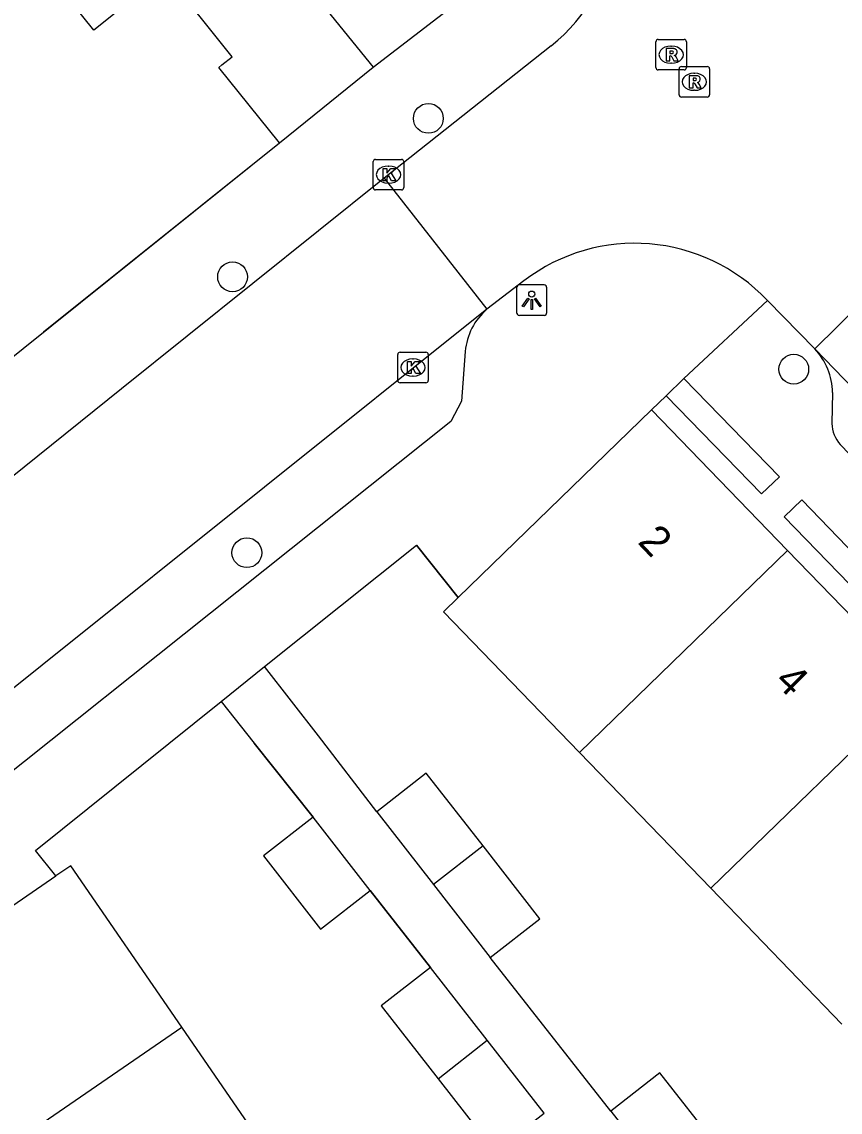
# Model space of a CAD drawing. Extents: x 157466 to 158888, y 383063 to 384677.
# Drawn here: x 158234.55 to 158261.42, y 383974.17 to 384009.96 of the extents above; entities that cross this region are included whole.
import ezdxf

# ---------------------------------------------------------------- set-up
doc = ezdxf.new("R2010")
doc.units = 0
for name, color, linetype in [('IMGEO_Boom', 7, 'Continuous'), ('IMGEO_Hek', 7, 'Continuous'), ('IMGEO_Kolk', 7, 'Continuous'), ('IMGEO_Lichtpunt', 7, 'Continuous'), ('IMGEO_Muur', 7, 'Continuous'), ('IMGEO_Pand', 7, 'Continuous'), ('IMGEO_Pand_nummerreeks', 7, 'Continuous'), ('IMGEO_Rijbaan_lokaal_open', 7, 'Continuous'), ('IMGEO_Rioolput', 7, 'Continuous'), ('IMGEO_Voetpad_open', 7, 'Continuous')]:
    doc.layers.add(name, color=color, linetype=linetype)

msp = doc.modelspace()

# ---------------------------------------------------------------- linework, layer by layer
at = {"layer": 'IMGEO_Boom'}
for centre in [(158247.896, 384006.787), (158241.469, 384001.588), (158259.892, 383998.555), (158241.939, 383992.534)]:
    msp.add_circle(centre, 0.489, dxfattribs=at)
at = {"layer": 'IMGEO_Hek'}
for points in [[(158248.876, 383991.069), (158247.503, 383992.785)], [(158241.092, 383987.655), (158242.517, 383988.796)], [(158246.203, 383984.034), (158244.287, 383986.521)], [(158244.112, 383983.853), (158242.177, 383986.285)], [(158235.669, 383981.927), (158234.997, 383982.764)], [(158247.968, 383978.921), (158245.987, 383981.447)], [(158253.884, 383974.203), (158249.93, 383979.251)]]:
    msp.add_lwpolyline(points, dxfattribs=at)
at = {"layer": 'IMGEO_Kolk'}
for p, q in [((158246.088, 384004.515), (158246.088, 384005.367)), ((158246.163, 384005.441), (158247.015, 384005.441)), ((158247.089, 384005.367), (158247.089, 384004.515)), ((158246.576, 384005.221), (158246.601, 384005.221)), ((158246.599, 384004.661), (158246.574, 384004.661)), ((158247.015, 384004.441), (158246.163, 384004.441)), ((158246.891, 383998.186), (158246.891, 383999.038)), ((158246.966, 383999.112), (158247.818, 383999.112)), ((158247.892, 383999.038), (158247.892, 383998.186)), ((158247.379, 383998.892), (158247.404, 383998.892)), ((158247.402, 383998.332), (158247.377, 383998.332)), ((158247.818, 383998.112), (158246.966, 383998.112))]:
    msp.add_line(p, q, dxfattribs=at)
for points in [[(158246.088, 384004.515), (158246.088, 384005.367)], [(158246.163, 384005.441), (158247.015, 384005.441)], [(158247.089, 384005.367), (158247.089, 384004.515)], [(158246.409, 384005.141), (158246.532, 384005.141), (158246.532, 384004.99), (158246.662, 384005.141), (158246.826, 384005.141), (158246.68, 384004.99), (158246.833, 384004.741), (158246.681, 384004.741), (158246.596, 384004.905), (158246.532, 384004.838), (158246.532, 384004.741), (158246.409, 384004.741), (158246.409, 384005.141)], [(158247.015, 384004.441), (158246.163, 384004.441)], [(158246.891, 383998.186), (158246.891, 383999.038)], [(158246.966, 383999.112), (158247.818, 383999.112)], [(158247.892, 383999.038), (158247.892, 383998.186)], [(158247.212, 383998.812), (158247.335, 383998.812), (158247.335, 383998.661), (158247.465, 383998.812), (158247.629, 383998.812), (158247.483, 383998.661), (158247.636, 383998.412), (158247.484, 383998.412), (158247.399, 383998.576), (158247.335, 383998.509), (158247.335, 383998.412), (158247.212, 383998.412), (158247.212, 383998.812)], [(158247.818, 383998.112), (158246.966, 383998.112)]]:
    msp.add_lwpolyline(points, dxfattribs=at)
for centre, start, end in [((158246.165, 384005.365), 91.552, 178.448), ((158246.165, 384005.365), 91.552, 178.448), ((158247.013, 384005.365), 1.552, 88.448), ((158247.013, 384005.365), 1.552, 88.448), ((158246.165, 384004.517), 181.552, 268.448), ((158246.165, 384004.517), 181.552, 268.448), ((158247.013, 384004.517), 271.552, 358.448), ((158247.013, 384004.517), 271.552, 358.448), ((158246.968, 383999.036), 91.552, 178.448), ((158246.968, 383999.036), 91.552, 178.448), ((158247.816, 383999.036), 1.552, 88.448), ((158247.816, 383999.036), 1.552, 88.448), ((158246.968, 383998.188), 181.552, 268.448), ((158246.968, 383998.188), 181.552, 268.448), ((158247.816, 383998.188), 271.552, 358.448), ((158247.816, 383998.188), 271.552, 358.448)]:
    msp.add_arc(centre, 0.0765, start, end, dxfattribs=at)
for centre, major_axis, ratio, start_param, end_param in [((158246.575, 384004.941), (-0.387, 0.002), 0.722429, 4.712389, 7.853982), ((158246.6, 384004.941), (-0.39, 0.002), 0.717154, 1.570796, 4.712389), ((158247.378, 383998.612), (-0.387, 0.002), 0.722429, 4.712389, 7.853982), ((158247.403, 383998.612), (-0.39, 0.002), 0.717154, 1.570796, 4.712389)]:
    msp.add_ellipse(centre, major_axis=major_axis, ratio=ratio, start_param=start_param, end_param=end_param, dxfattribs=at)
at = {"layer": 'IMGEO_Lichtpunt'}
for p, q in [((158250.791, 384001.225), (158250.791, 384000.418)), ((158250.791, 384001.225), (158250.791, 384000.418)), ((158251.693, 384001.32), (158250.885, 384001.32)), ((158251.693, 384001.32), (158250.885, 384001.32)), ((158251.787, 384000.418), (158251.787, 384001.225)), ((158251.787, 384000.418), (158251.787, 384001.225)), ((158250.885, 384000.324), (158251.693, 384000.324)), ((158250.885, 384000.324), (158251.693, 384000.324))]:
    msp.add_line(p, q, dxfattribs=at)
for points in [[(158251.165, 384000.889), (158251.204, 384000.861), (158251.016, 384000.599), (158250.978, 384000.626), (158251.165, 384000.889)], [(158251.267, 384000.841), (158251.314, 384000.841), (158251.314, 384000.519), (158251.267, 384000.519), (158251.267, 384000.841)], [(158251.377, 384000.861), (158251.415, 384000.888), (158251.602, 384000.626), (158251.563, 384000.598), (158251.377, 384000.861)]]:
    msp.add_lwpolyline(points, dxfattribs=at)
msp.add_circle((158251.29, 384001.023), 0.0994, dxfattribs=at)
for centre, start, end in [((158250.885, 384001.225), 90, 180), ((158250.885, 384001.225), 90, 180), ((158251.693, 384001.225), 0, 90), ((158251.693, 384001.225), 0, 90), ((158250.885, 384000.418), 180, 270), ((158250.885, 384000.418), 180, 270), ((158251.693, 384000.418), 270, 0), ((158251.693, 384000.418), 270, 360)]:
    msp.add_arc(centre, 0.0946, start, end, dxfattribs=at)
at = {"layer": 'IMGEO_Muur'}
for points in [[(158235.26, 383999.781), (158243.011, 384005.985)], [(158242.517, 383988.796), (158247.503, 383992.785)], [(158244.287, 383986.521), (158242.517, 383988.796)], [(158234.997, 383982.764), (158241.092, 383987.655)], [(158241.092, 383987.655), (158242.177, 383986.285)]]:
    msp.add_lwpolyline(points, dxfattribs=at)
at = {"layer": 'IMGEO_Pand'}
for points in [[(158243.317, 384017.796), (158243.417, 384017.672), (158243.143, 384017.452), (158246.717, 384012.993), (158246.972, 384013.197), (158247.136, 384012.992), (158244.281, 384010.704), (158246.086, 384008.467)], [(158243.011, 384005.985), (158241.015, 384008.458), (158241.119, 384008.541), (158241.458, 384008.812), (158239.261, 384011.562), (158236.91, 384009.684), (158235.428, 384011.539), (158235.741, 384011.789)], [(158243.011, 384005.985), (158246.086, 384008.467)], [(158248.876, 383991.069), (158255.224, 383997.223)], [(158259.692, 383992.609), (158255.224, 383997.223)], [(158252.856, 383985.979), (158259.692, 383992.609)], [(158264.005, 383988.155), (158259.692, 383992.609)], [(158248.876, 383991.069), (158248.39, 383990.598), (158252.856, 383985.979)], [(158264.005, 383988.155), (158257.166, 383981.522)], [(158252.856, 383985.979), (158257.166, 383981.522)], [(158249.692, 383982.909), (158247.829, 383985.3), (158246.203, 383984.034)], [(158246.203, 383984.034), (158248.066, 383981.642)], [(158244.112, 383983.853), (158242.483, 383982.583), (158244.359, 383980.178), (158245.987, 383981.447)], [(158245.987, 383981.447), (158244.112, 383983.853)], [(158249.692, 383982.909), (158248.066, 383981.642)], [(158249.93, 383979.251), (158251.555, 383980.517), (158249.692, 383982.909)], [(158239.801, 383976.965), (158236.155, 383982.261), (158235.669, 383981.927)], [(158227.583, 383976.366), (158235.669, 383981.927)], [(158248.066, 383981.642), (158249.93, 383979.251)], [(158257.166, 383981.522), (158261.475, 383977.065)], [(158247.968, 383978.921), (158246.351, 383977.66), (158248.215, 383975.27)], [(158249.832, 383976.531), (158247.968, 383978.921)], [(158231.218, 383971.062), (158239.801, 383976.965)], [(158243.317, 383971.858), (158239.801, 383976.965)], [(158248.215, 383975.27), (158249.832, 383976.531)], [(158251.696, 383974.142), (158249.832, 383976.531)], [(158257.367, 383973.08), (158255.498, 383975.467), (158253.884, 383974.203)], [(158248.215, 383975.27), (158250.08, 383972.881), (158251.696, 383974.142)], [(158253.884, 383974.203), (158255.753, 383971.816)]]:
    msp.add_lwpolyline(points, dxfattribs=at)
at = {"layer": 'IMGEO_Rijbaan_lokaal_open'}
for points in [[(158251.932, 384009.167), (158246.447, 384004.827)], [(158246.447, 384004.827), (158237.822, 383997.908), (158230.972, 383992.41), (158224.525, 383987.264)], [(158246.447, 384004.827), (158249.817, 384000.521)], [(158260.585, 383999.226), (158264.263, 384002.848)], [(158251.032, 384001.452), (158249.817, 384000.521)], [(158259.028, 384000.81), (158260.585, 383999.226)], [(158249.817, 384000.521), (158227.908, 383983.001)], [(158304.827, 383953.49), (158260.585, 383999.226)]]:
    msp.add_lwpolyline(points, dxfattribs=at)
for centre, radius, start, end in [((158248.363, 384013.591), 5.684, 308.898, 354.2277), ((158254.674, 383996.7), 5.988, 43.3526, 127.4665)]:
    msp.add_arc(centre, radius, start, end, dxfattribs=at)
at = {"layer": 'IMGEO_Rioolput'}
for p, q in [((158255.368, 384008.452), (158255.368, 384009.304)), ((158255.443, 384009.378), (158256.295, 384009.378)), ((158256.369, 384009.304), (158256.369, 384008.452)), ((158255.856, 384009.158), (158255.881, 384009.158)), ((158255.879, 384008.598), (158255.854, 384008.598)), ((158256.295, 384008.378), (158255.443, 384008.378)), ((158256.127, 384007.562), (158256.127, 384008.414)), ((158256.202, 384008.488), (158257.054, 384008.488)), ((158256.615, 384008.268), (158256.64, 384008.268)), ((158257.128, 384008.414), (158257.128, 384007.562)), ((158257.054, 384007.488), (158256.202, 384007.488)), ((158256.638, 384007.708), (158256.613, 384007.708))]:
    msp.add_line(p, q, dxfattribs=at)
for points in [[(158255.368, 384008.452), (158255.368, 384009.304)], [(158255.443, 384009.378), (158256.295, 384009.378)], [(158256.369, 384009.304), (158256.369, 384008.452)], [(158255.957, 384009.076), (158255.705, 384009.078), (158255.705, 384008.678)], [(158255.883, 384008.997), (158255.829, 384008.997), (158255.829, 384008.916)], [(158255.705, 384008.678), (158255.829, 384008.678), (158255.829, 384008.84), (158255.84, 384008.84)], [(158255.829, 384008.916), (158255.881, 384008.916)], [(158255.887, 384008.811), (158255.958, 384008.678), (158256.098, 384008.678), (158256.033, 384008.804)], [(158256.295, 384008.378), (158255.443, 384008.378)], [(158256.127, 384007.562), (158256.127, 384008.414)], [(158256.202, 384008.488), (158257.054, 384008.488)], [(158257.128, 384008.414), (158257.128, 384007.562)], [(158256.716, 384008.186), (158256.464, 384008.188), (158256.464, 384007.788)], [(158256.464, 384007.788), (158256.588, 384007.788), (158256.588, 384007.95), (158256.599, 384007.95)], [(158256.642, 384008.107), (158256.588, 384008.107), (158256.588, 384008.026)], [(158256.588, 384008.026), (158256.64, 384008.026)], [(158256.646, 384007.921), (158256.717, 384007.788), (158256.857, 384007.788), (158256.792, 384007.914)], [(158257.054, 384007.488), (158256.202, 384007.488)]]:
    msp.add_lwpolyline(points, dxfattribs=at)
for centre, radius, start, end in [((158255.445, 384009.302), 0.0765, 91.552, 178.448), ((158255.445, 384009.302), 0.0765, 91.552, 178.448), ((158256.293, 384009.302), 0.0765, 1.552, 88.448), ((158256.293, 384009.302), 0.0765, 1.552, 88.448), ((158255.865, 384009.105), 0.19, 274.7715, 282.9687), ((158255.889, 384008.901), 0.0964, 77.0061, 93.1865), ((158255.903, 384008.958), 0.0378, 276.6634, 79.6772), ((158255.956, 384008.966), 0.109, 350.3612, 89.416), ((158255.954, 384008.966), 0.112, 277.5842, 350.9817), ((158255.839, 384008.787), 0.0533, 26.0293, 88.6989), ((158255.938, 384008.751), 0.108, 29.5134, 73.7905), ((158255.445, 384008.454), 0.0765, 181.552, 268.448), ((158255.445, 384008.454), 0.0765, 181.552, 268.448), ((158256.204, 384008.412), 0.0765, 91.552, 178.448), ((158256.204, 384008.412), 0.0765, 91.552, 178.448), ((158256.293, 384008.454), 0.0765, 271.552, 358.448), ((158256.293, 384008.454), 0.0765, 271.552, 358.448), ((158257.052, 384008.412), 0.0765, 1.552, 88.448), ((158257.052, 384008.412), 0.0765, 1.552, 88.448), ((158256.598, 384007.897), 0.0533, 26.0293, 88.6989), ((158256.624, 384008.215), 0.19, 274.7715, 282.9687), ((158256.648, 384008.011), 0.0964, 77.0061, 93.1865), ((158256.662, 384008.068), 0.0378, 276.6634, 79.6772), ((158256.715, 384008.076), 0.109, 350.3612, 89.416), ((158256.713, 384008.076), 0.112, 277.5842, 350.9817), ((158256.697, 384007.861), 0.108, 29.5134, 73.7905), ((158256.204, 384007.564), 0.0765, 181.552, 268.448), ((158256.204, 384007.564), 0.0765, 181.552, 268.448), ((158257.052, 384007.564), 0.0765, 271.552, 358.448), ((158257.052, 384007.564), 0.0765, 271.552, 358.448)]:
    msp.add_arc(centre, radius, start, end, dxfattribs=at)
for centre, major_axis, ratio, start_param, end_param in [((158255.855, 384008.878), (-0.387, 0.002), 0.722429, 4.712389, 7.853982), ((158255.88, 384008.878), (-0.39, 0.002), 0.717154, 1.570796, 4.712389), ((158256.614, 384007.988), (-0.387, 0.002), 0.722429, 4.712389, 7.853982), ((158256.639, 384007.988), (-0.39, 0.002), 0.717154, 1.570796, 4.712389)]:
    msp.add_ellipse(centre, major_axis=major_axis, ratio=ratio, start_param=start_param, end_param=end_param, dxfattribs=at)
at = {"layer": 'IMGEO_Voetpad_open'}
for points in [[(158246.086, 384008.467), (158251.699, 384012.793)], [(158232.701, 383997.73), (158243.011, 384005.985)], [(158256.285, 383998.251), (158259.028, 384000.81)], [(158249.109, 383999.141), (158248.981, 383997.51), (158248.631, 383996.838), (158225.877, 383978.7), (158224.095, 383977.279), (158223.367, 383977.07), (158221.743, 383977.269)], [(158255.702, 383997.679), (158256.285, 383998.251)], [(158255.702, 383997.679), (158258.833, 383994.467), (158259.422, 383995.024), (158256.285, 383998.251)], [(158255.224, 383997.223), (158255.702, 383997.679)], [(158261.166, 383997.788), (158261.14, 383996.774)], [(158261.417, 383996.08), (158301.713, 383954.42)], [(158263.73, 383990.573), (158260.153, 383994.266), (158259.576, 383993.711), (158263.152, 383990.02), (158263.73, 383990.573)], [(158242.517, 383988.796), (158247.503, 383992.785), (158248.876, 383991.069)], [(158241.092, 383987.655), (158242.517, 383988.796)], [(158246.203, 383984.034), (158244.287, 383986.521), (158242.517, 383988.796)], [(158235.669, 383981.927), (158234.997, 383982.764), (158241.092, 383987.655)], [(158241.092, 383987.655), (158242.177, 383986.285), (158244.112, 383983.853)], [(158245.987, 383981.447), (158247.968, 383978.921)], [(158253.884, 383974.203), (158249.93, 383979.251)]]:
    msp.add_lwpolyline(points, dxfattribs=at)
for centre, radius, start, end in [((158251.144, 383998.969), 2.042, 130.5252, 175.1552), ((158258.975, 383997.739), 2.192, 1.2785, 42.7223), ((158262.313, 383996.84), 1.175, 183.213, 220.3044)]:
    msp.add_arc(centre, radius, start, end, dxfattribs=at)

# ---------------------------------------------------------------- texts
at = {"layer": 'IMGEO_Pand_nummerreeks'}
for s, rotation, p in [('2', 313.5537, (158254.739, 383992.865)), ('4', 315.4061, (158259.228, 383988.278))]:
    msp.add_text(s, height=1, rotation=rotation, dxfattribs=at).set_placement(p)

doc.saveas('drawing.dxf')
